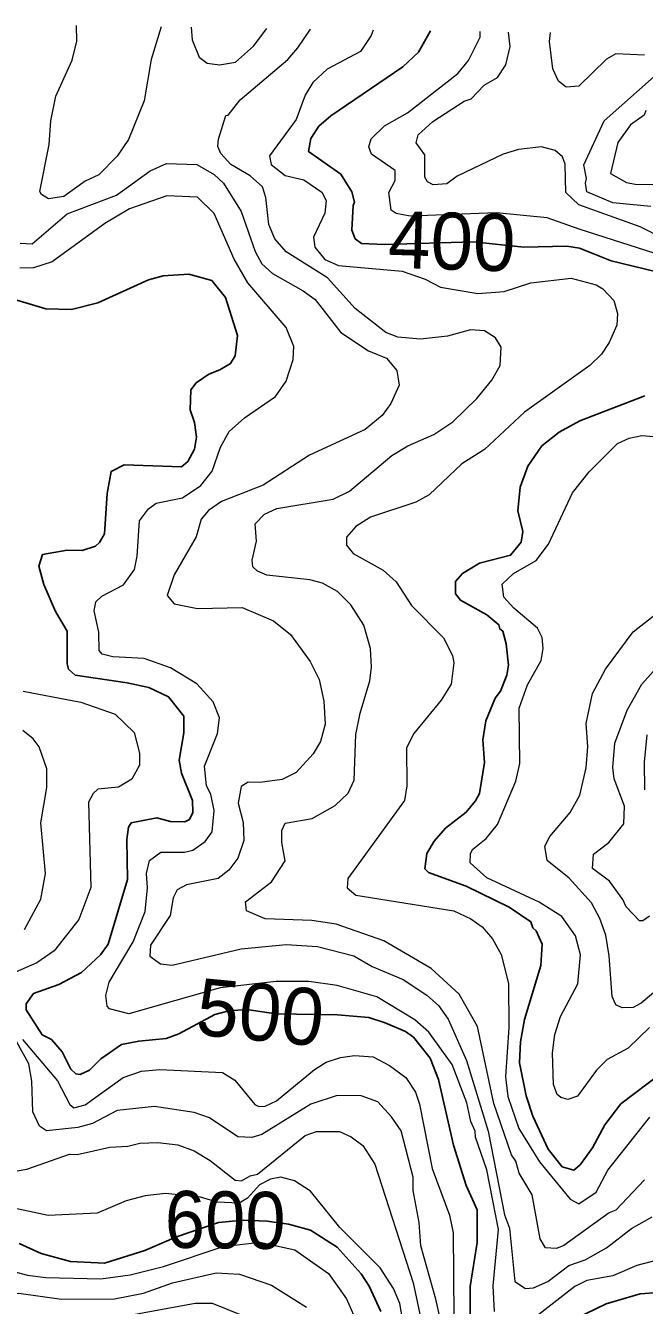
# Model space of a CAD drawing. Extents: x 673.3 to 698.5, y 6984.3 to 7012.3.
# Drawn here: x 685.241 to 686.11, y 7010.354 to 7012.152 of the extents above; entities that cross this region are included whole.
import ezdxf
from ezdxf.enums import TextEntityAlignment as Align

# ---------------------------------------------------------------- set-up
doc = ezdxf.new("R2010")
doc.units = 0
doc.header["$LTSCALE"] = 0.032
doc.layers.add('1', color=7, linetype='Continuous', lineweight=25)
doc.layers.add('2', color=7, linetype='Continuous', lineweight=13)
doc.layers.add('61', color=7, linetype='Continuous')

msp = doc.modelspace()

# ---------------------------------------------------------------- linework, layer by layer
at = {"layer": '1'}
for points in [[(685.8092, 7012.1445), (685.7923, 7012.1147), (685.7703, 7012.094), (685.6691, 7012.0249), (685.6523, 7012.0104), (685.641, 7011.9932), (685.638, 7011.975), (685.6832, 7011.9434), (685.6987, 7011.9183), (685.7026, 7011.904), (685.7004, 7011.8993), (685.6988, 7011.8647), (685.7036, 7011.8525), (685.7124, 7011.846), (685.7448, 7011.8443), (685.8696, 7011.8481), (685.9401, 7011.8405), (686.0008, 7011.8419), (686.0184, 7011.8394), (686.063, 7011.8214), (686.1229, 7011.8068)], [(685.8206, 7010.6714), (685.8088, 7010.7014), (685.7852, 7010.7306), (685.7739, 7010.7386), (685.7457, 7010.7509), (685.7226, 7010.7582), (685.6784, 7010.7621), (685.5919, 7010.7637), (685.5513, 7010.7697), (685.5262, 7010.7676), (685.5063, 7010.7624), (685.4558, 7010.7353), (685.4379, 7010.7288), (685.3995, 7010.7253), (685.3753, 7010.7204), (685.3463, 7010.7002), (685.3305, 7010.6846), (685.317, 7010.6782), (685.3109, 7010.6791), (685.304, 7010.6858), (685.2921, 7010.7101), (685.2768, 7010.7276), (685.264, 7010.7341), (685.2415, 7010.7694), (685.2413, 7010.7777), (685.2516, 7010.792), (685.2871, 7010.8049), (685.3191, 7010.8214), (685.3458, 7010.8464), (685.3566, 7010.8614), (685.3835, 7010.9525), (685.3828, 7011.0087), (685.3852, 7011.0258), (685.3889, 7011.0318), (685.4251, 7011.0387), (685.4441, 7011.0339), (685.4642, 7011.0335), (685.4707, 7011.0366), (685.4755, 7011.0465), (685.4748, 7011.0635), (685.4595, 7011.1016), (685.4561, 7011.12), (685.4626, 7011.1585), (685.463, 7011.1819), (685.4413, 7011.209), (685.4136, 7011.222), (685.3832, 7011.2286), (685.3103, 7011.2392), (685.3009, 7011.2477), (685.2989, 7011.2552), (685.2989, 7011.3012), (685.2824, 7011.329), (685.2662, 7011.3665), (685.2591, 7011.3924), (685.2645, 7011.4087), (685.2991, 7011.4149), (685.32, 7011.4143), (685.3387, 7011.4208), (685.3446, 7011.4259), (685.3512, 7011.4378), (685.355, 7011.4946), (685.3609, 7011.5256), (685.379, 7011.5348), (685.4597, 7011.5319), (685.4686, 7011.5395), (685.4779, 7011.5568), (685.4804, 7011.5736), (685.4779, 7011.5942), (685.4715, 7011.6121), (685.4725, 7011.6401), (685.4799, 7011.6498), (685.4977, 7011.6622), (685.5135, 7011.6682), (685.5281, 7011.6772), (685.535, 7011.6881), (685.5382, 7011.7164), (685.5211, 7011.7701), (685.502, 7011.7938), (685.4698, 7011.8027), (685.434, 7011.8003), (685.4131, 7011.7949), (685.3421, 7011.7626), (685.305, 7011.753), (685.2692, 7011.7539), (685.1949, 7011.7759)], [(686.1102, 7011.6319), (686.0187, 7011.5967), (685.9897, 7011.5806), (685.9654, 7011.5613), (685.9458, 7011.533), (685.9349, 7011.5033), (685.9317, 7011.4701), (685.9389, 7011.4411), (685.9363, 7011.4263), (685.9217, 7011.4078), (685.878, 7011.3968), (685.8541, 7011.382), (685.8445, 7011.3711), (685.8445, 7011.3536), (685.8513, 7011.3447), (685.8882, 7011.324), (685.9053, 7011.3101), (685.9065, 7011.3044), (685.9106, 7011.3011), (685.9153, 7011.2834), (685.9185, 7011.2535), (685.9162, 7011.2395), (685.9074, 7011.2169), (685.9, 7011.207), (685.8871, 7011.1753), (685.8828, 7011.1486), (685.8851, 7011.1167), (685.8778, 7011.0731), (685.8726, 7011.0628), (685.8592, 7011.0471), (685.8303, 7011.0246), (685.8143, 7011.0062), (685.8042, 7010.9888), (685.8014, 7010.9674), (685.8062, 7010.9623), (685.8591, 7010.9427), (685.9197, 7010.9133), (685.95, 7010.893), (685.9528, 7010.8842), (685.9578, 7010.8802), (685.9658, 7010.8613), (685.9643, 7010.8316), (685.9413, 7010.7554), (685.9356, 7010.7242), (685.9341, 7010.6948), (685.9433, 7010.6483), (685.9528, 7010.6199), (685.9746, 7010.5733), (685.9941, 7010.5488), (686.0106, 7010.5439), (686.0193, 7010.5516), (686.0368, 7010.5751), (686.0539, 7010.6075), (686.0764, 7010.6371), (686.1322, 7010.6795)], [(686.1295, 7010.3719), (686.1035, 7010.3702), (686.0559, 7010.3562), (685.9978, 7010.3281), (685.9688, 7010.3103), (685.9444, 7010.2845), (685.9171, 7010.2639), (685.9032, 7010.262), (685.8969, 7010.2648), (685.8886, 7010.2755), (685.8874, 7010.2825), (685.8696, 7010.3192), (685.8648, 7010.3359), (685.8648, 7010.3805), (685.8746, 7010.4424), (685.8745, 7010.4883), (685.8595, 7010.5226), (685.8414, 7010.5789), (685.8206, 7010.6714)], [(685.2317, 7010.4411), (685.2625, 7010.4268), (685.3037, 7010.4157), (685.3512, 7010.4135), (685.4078, 7010.4309), (685.4523, 7010.4502), (685.5116, 7010.4706), (685.546, 7010.4737), (685.5798, 7010.4725), (685.61, 7010.4683), (685.6406, 7010.4597), (685.6782, 7010.4358), (685.7119, 7010.3985), (685.723, 7010.3811), (685.7393, 7010.3453)]]:
    msp.add_lwpolyline(points, dxfattribs=at)
at = {"layer": '2'}
for points in [[(685.4309, 7012.1501), (685.4169, 7012.1043), (685.4069, 7012.0464), (685.385, 7011.9919), (685.3694, 7011.9686), (685.3434, 7011.9424), (685.3243, 7011.9332), (685.2942, 7011.912), (685.2729, 7011.9085), (685.263, 7011.9144), (685.2607, 7011.9187), (685.2735, 7011.9848), (685.2761, 7012.0183), (685.2832, 7012.0529), (685.3059, 7012.1034), (685.3126, 7012.1302), (685.3121, 7012.1519)], [(685.4729, 7012.1495), (685.4746, 7012.1317), (685.4843, 7012.1076), (685.4954, 7012.0993), (685.5128, 7012.0968), (685.5353, 7012.1003), (685.5607, 7012.1232), (685.5793, 7012.1479)], [(685.5252, 7012.0261), (685.5419, 7012.0475), (685.6088, 7012.1045), (685.6231, 7012.1206), (685.6405, 7012.147)], [(685.7286, 7012.1457), (685.726, 7012.1378), (685.7107, 7012.1155), (685.6639, 7012.0909), (685.644, 7012.072), (685.6331, 7012.0543), (685.6207, 7012.0199), (685.5832, 7011.9691), (685.5855, 7011.9569), (685.6053, 7011.9413), (685.6311, 7011.9354), (685.6564, 7011.9181), (685.6626, 7011.906), (685.6606, 7011.8886), (685.6451, 7011.8545), (685.6466, 7011.8406), (685.6609, 7011.8233), (685.6802, 7011.8149), (685.7695, 7011.8068), (685.8015, 7011.7956), (685.8232, 7011.7843), (685.8758, 7011.7754), (685.9125, 7011.7782), (685.9503, 7011.7904), (686.0066, 7011.797), (686.0419, 7011.7876), (686.0514, 7011.7823), (686.0665, 7011.7655), (686.0716, 7011.7476), (686.0708, 7011.7311), (686.0602, 7011.7066), (686.0494, 7011.6901), (686.0331, 7011.6745), (685.9413, 7011.6088), (685.8852, 7011.5565), (685.853, 7011.5362), (685.8071, 7011.4925), (685.7885, 7011.4824), (685.7251, 7011.4613), (685.7042, 7011.4482), (685.6914, 7011.4334), (685.6914, 7011.4218), (685.7005, 7011.4103), (685.7428, 7011.3867), (685.7611, 7011.3704), (685.7823, 7011.3372), (685.8275, 7011.2918), (685.8402, 7011.2671), (685.842, 7011.2566), (685.8384, 7011.2266), (685.8241, 7011.204), (685.786, 7011.1572), (685.7755, 7011.1371), (685.776, 7011.0838), (685.7729, 7011.0635), (685.6933, 7010.9539), (685.6922, 7010.9406), (685.7042, 7010.9302), (685.8418, 7010.9083), (685.8656, 7010.8971), (685.8817, 7010.8859), (685.8963, 7010.8689), (685.9086, 7010.8469), (685.9185, 7010.8062), (685.9194, 7010.7445), (685.9145, 7010.6751), (685.918, 7010.6473), (685.9331, 7010.6025), (685.9624, 7010.5555), (686.0051, 7010.503), (686.0177, 7010.4966), (686.0416, 7010.5131), (686.0581, 7010.544), (686.117, 7010.6184)], [(686.1249, 7011.8319), (686.0181, 7011.8657), (685.9728, 7011.8818), (685.9019, 7011.889), (685.7806, 7011.8842), (685.761, 7011.8881), (685.7539, 7011.8928), (685.7509, 7011.9176), (685.7597, 7011.9345), (685.7596, 7011.9485), (685.7265, 7011.9714), (685.7224, 7011.9818), (685.7259, 7011.9926), (685.7448, 7012.0109), (685.7771, 7012.0293), (685.8477, 7012.0845), (685.8625, 7012.1027), (685.8787, 7012.1357), (685.8787, 7012.1435)], [(686.1386, 7011.8516), (686.1037, 7011.8693), (686.0177, 7011.9002), (685.9992, 7011.9176), (685.9982, 7011.9573), (685.9944, 7011.9677), (685.9842, 7011.9762), (685.965, 7011.9817), (685.9328, 7011.9779), (685.9112, 7011.9712), (685.8464, 7011.9404), (685.832, 7011.9298), (685.8131, 7011.9282), (685.805, 7011.9323), (685.8011, 7011.9391), (685.8012, 7011.9702), (685.7891, 7011.9872), (685.7917, 7011.9983), (685.8125, 7012.017), (685.8563, 7012.0459), (685.8664, 7012.0488), (685.8845, 7012.0681), (685.9033, 7012.0791), (685.915, 7012.0968), (685.9209, 7012.1223), (685.9186, 7012.1429)], [(686.1096, 7012.1105), (686.0696, 7012.1121), (686.0562, 7012.1048), (686.0174, 7012.0668), (685.9995, 7012.0652), (685.9887, 7012.0737), (685.9812, 7012.0913), (685.9764, 7012.1295), (685.9776, 7012.142)], [(686.1184, 7011.8979), (686.065, 7011.903), (686.0288, 7011.9183), (686.0269, 7011.9307), (686.0284, 7011.9371), (686.0245, 7011.9563), (686.0531, 7012.0179), (686.1232, 7012.0805)], [(686.1097, 7010.5304), (686.0694, 7010.4878), (686.0599, 7010.4839), (685.9962, 7010.438), (685.9859, 7010.4338), (685.9707, 7010.4348), (685.9634, 7010.4476), (685.9519, 7010.5095), (685.9337, 7010.5395), (685.9291, 7010.5564), (685.9227, 7010.5653), (685.8983, 7010.6375), (685.8752, 7010.7459), (685.8495, 7010.791), (685.8101, 7010.8272), (685.7437, 7010.866), (685.6767, 7010.8897), (685.6425, 7010.8946), (685.577, 7010.8972), (685.5507, 7010.9085), (685.5495, 7010.9211), (685.5858, 7010.9489), (685.605, 7010.9784), (685.6002, 7011.0043), (685.6002, 7011.0209), (685.6052, 7011.0313), (685.6428, 7011.0382), (685.6753, 7011.0561), (685.6935, 7011.0738), (685.702, 7011.0917), (685.7043, 7011.1558), (685.7102, 7011.1861), (685.724, 7011.2313), (685.7264, 7011.2506), (685.7247, 7011.2769), (685.7156, 7011.3095), (685.6972, 7011.3383), (685.6784, 7011.3571), (685.6575, 7011.3684), (685.6395, 7011.3735), (685.5794, 7011.38), (685.5662, 7011.3856), (685.5599, 7011.3917), (685.5586, 7011.4009), (685.565, 7011.4275), (685.5628, 7011.4518), (685.5763, 7011.4653), (685.5936, 7011.4736), (685.6723, 7011.4867), (685.6956, 7011.4978), (685.7551, 7011.548), (685.7775, 7011.5615), (685.8138, 7011.5775), (685.8406, 7011.5952), (685.8743, 7011.6282), (685.8951, 7011.654), (685.9071, 7011.6743), (685.9086, 7011.7001), (685.9005, 7011.7132), (685.8848, 7011.723), (685.8654, 7011.7245), (685.8332, 7011.7156), (685.795, 7011.7116), (685.7634, 7011.7144), (685.7464, 7011.7207), (685.7035, 7011.7546), (685.6647, 7011.7974), (685.6064, 7011.8341), (685.5904, 7011.8523), (685.5823, 7011.8724), (685.5781, 7011.9105), (685.5732, 7011.9255), (685.5559, 7011.9407), (685.5286, 7011.9568), (685.5147, 7011.9722), (685.5106, 7011.982), (685.5114, 7011.9923), (685.5219, 7012.0255), (685.5252, 7012.0261)], [(686.1118, 7012.0327), (686.1091, 7012.0259), (686.0901, 7012.0125), (686.0723, 7011.9878), (686.0619, 7011.9439), (686.0842, 7011.9313), (686.0966, 7011.929), (686.148, 7011.928)], [(685.233, 7011.8463), (685.2497, 7011.8454), (685.2991, 7011.8876), (685.3682, 7011.9139), (685.4155, 7011.9478), (685.4383, 7011.958), (685.4812, 7011.9566), (685.5054, 7011.9429), (685.5185, 7011.9305), (685.5431, 7011.8907), (685.5629, 7011.8347), (685.5722, 7011.8173), (685.5873, 7011.8034), (685.6304, 7011.7793), (685.6471, 7011.767), (685.6832, 7011.7207), (685.7223, 7011.6952), (685.7474, 7011.6845), (685.7621, 7011.6672), (685.7654, 7011.6467), (685.7535, 7011.6209), (685.7412, 7011.6043), (685.7174, 7011.5844), (685.6392, 7011.5486), (685.5742, 7011.5064), (685.5157, 7011.4835), (685.4974, 7011.4706), (685.4872, 7011.4585), (685.48, 7011.4337), (685.4492, 7011.3803), (685.4396, 7011.3512), (685.4492, 7011.3396), (685.4822, 7011.3329), (685.5446, 7011.3344), (685.5885, 7011.3159), (685.6125, 7011.2967), (685.64, 7011.2587), (685.6528, 7011.2333), (685.6596, 7011.203), (685.6612, 7011.1707), (685.6545, 7011.1461), (685.6444, 7011.129), (685.6207, 7011.1026), (685.6011, 7011.0927), (685.5695, 7011.0885), (685.553, 7011.0892), (685.5434, 7011.0828), (685.5391, 7011.0594), (685.5463, 7011.0323), (685.5471, 7011.0069), (685.5385, 7010.9824), (685.5258, 7010.9653), (685.5108, 7010.9535), (685.4667, 7010.9447), (685.4532, 7010.938), (685.4479, 7010.9265), (685.4436, 7010.9018), (685.4162, 7010.8599), (685.4149, 7010.8445), (685.4302, 7010.8336), (685.4465, 7010.832), (685.5431, 7010.8547), (685.6066, 7010.8612), (685.6503, 7010.8581), (685.7014, 7010.8449), (685.7275, 7010.8302), (685.7709, 7010.8118), (685.8042, 7010.79), (685.8202, 7010.7755), (685.8342, 7010.7561), (685.8596, 7010.6979), (685.8901, 7010.5987), (685.913, 7010.4811), (685.92, 7010.4625), (685.9274, 7010.3875), (685.9426, 7010.3776), (685.9538, 7010.3784), (685.9738, 7010.3873), (686.0034, 7010.4098), (686.0266, 7010.4181), (686.0565, 7010.4347), (686.0914, 7010.4619)], [(685.4241, 7011.4812), (685.4611, 7011.4885), (685.4866, 7011.5059), (685.5025, 7011.5261), (685.5145, 7011.5597), (685.5263, 7011.5815), (685.548, 7011.6007), (685.5917, 7011.6307), (685.6063, 7011.6523), (685.6165, 7011.6829), (685.6172, 7011.7009), (685.6066, 7011.7277), (685.5525, 7011.7903), (685.5333, 7011.8239), (685.5054, 7011.8877), (685.4821, 7011.9108), (685.4389, 7011.9126), (685.3867, 7011.8947), (685.3519, 7011.8739), (685.2781, 7011.82), (685.2518, 7011.8117), (685.2325, 7011.8109)], [(685.8648, 7010.9757), (685.8655, 7010.989), (685.8686, 7010.9951), (685.8874, 7011.0101), (685.9033, 7011.0296), (685.9289, 7011.0903), (685.9348, 7011.1151), (685.9337, 7011.1931), (685.9453, 7011.2258), (685.9648, 7011.2601), (685.9674, 7011.2766), (685.9659, 7011.2923), (685.9593, 7011.3056), (685.9262, 7011.3334), (685.912, 7011.349), (685.9098, 7011.3672), (685.9258, 7011.3823), (685.9575, 7011.4006), (685.9748, 7011.4233), (686.0086, 7011.4955), (686.0322, 7011.5248), (686.0717, 7011.5649), (686.0883, 7011.5724), (686.106, 7011.5762), (686.1495, 7011.5723)], [(685.8989, 7010.3454), (685.8974, 7010.3814), (685.9047, 7010.4606), (685.8883, 7010.5443), (685.8722, 7010.5902), (685.8721, 7010.5987), (685.8657, 7010.6124), (685.8603, 7010.6386), (685.8395, 7010.6926), (685.8068, 7010.7378), (685.7872, 7010.755), (685.7338, 7010.7874), (685.678, 7010.8035), (685.6383, 7010.809), (685.5924, 7010.8092), (685.5138, 7010.8001), (685.3854, 7010.7636), (685.3586, 7010.7704), (685.355, 7010.7744), (685.3534, 7010.7891), (685.358, 7010.8082), (685.3916, 7010.8646), (685.4084, 7010.9073), (685.412, 7010.9405), (685.4104, 7010.9609), (685.4144, 7010.979), (685.4304, 7010.9907), (685.4637, 7010.9908), (685.4753, 7010.9935), (685.4929, 7011.0057), (685.5028, 7011.0193), (685.5056, 7011.049), (685.5006, 7011.0724), (685.4944, 7011.0838), (685.4919, 7011.1113), (685.5101, 7011.1573), (685.5129, 7011.1792), (685.504, 7011.2017), (685.481, 7011.2271), (685.444, 7011.2496), (685.407, 7011.2626), (685.3632, 7011.2653), (685.3481, 7011.2689), (685.3438, 7011.274), (685.3435, 7011.2998), (685.3371, 7011.3297), (685.3392, 7011.3423), (685.3475, 7011.3503), (685.3781, 7011.3663), (685.3933, 7011.3876), (685.3973, 7011.4066), (685.4006, 7011.4563), (685.4132, 7011.4731), (685.4241, 7011.4812)], [(686.1626, 7010.8268), (686.1052, 7010.7784), (686.0937, 7010.7726), (686.0783, 7010.7718), (686.0694, 7010.7761), (686.0644, 7010.7877), (686.0602, 7010.845), (686.0553, 7010.8743), (686.0471, 7010.8974), (686.0354, 7010.9193), (686.0038, 7010.9543), (685.9732, 7010.9789), (685.9699, 7010.9993), (685.9766, 7011.0129), (686.0052, 7011.0464), (686.0191, 7011.0709), (686.0277, 7011.1093), (686.03, 7011.1392), (686.0277, 7011.1714), (686.0368, 7011.2134), (686.0547, 7011.2476), (686.0938, 7011.3003), (686.122, 7011.3224)], [(686.1168, 7010.9006), (686.1075, 7010.8943), (686.1028, 7010.8944), (686.0838, 7010.9141), (686.0795, 7010.924), (686.0604, 7010.9498), (686.0369, 7010.9679), (686.0379, 7010.988), (686.0598, 7011.0042), (686.0807, 7011.0304), (686.0814, 7011.0551), (686.0669, 7011.0936), (686.0652, 7011.1096), (686.0681, 7011.1438), (686.0853, 7011.1901), (686.106, 7011.2269), (686.1305, 7011.254)], [(685.2372, 7011.2171), (685.3183, 7011.2016), (685.3663, 7011.1845), (685.393, 7011.1586), (685.4006, 7011.1297), (685.4005, 7011.113), (685.3899, 7011.0934), (685.3709, 7011.082), (685.3422, 7011.0791), (685.3356, 7011.0732), (685.3291, 7011.0609), (685.3321, 7010.9412), (685.3154, 7010.8962), (685.2808, 7010.8523), (685.2564, 7010.8353), (685.2191, 7010.8189)], [(685.2392, 7010.8819), (685.262, 7010.9246), (685.2686, 7010.9609), (685.2621, 7011.0318), (685.2702, 7011.0813), (685.2703, 7011.1077), (685.2596, 7011.1385), (685.2512, 7011.15), (685.2366, 7011.1614)], [(686.1131, 7011.1555), (686.1091, 7011.117), (686.1099, 7011.0782)], [(686.1167, 7010.7442), (686.0866, 7010.7154), (686.0573, 7010.6996), (686.0424, 7010.6845), (686.0154, 7010.6481), (686.002, 7010.6434), (685.9921, 7010.6459), (685.9872, 7010.6502), (685.982, 7010.6645), (685.9805, 7010.7089), (685.9837, 7010.7345), (685.9917, 7010.76), (686.016, 7010.8057), (686.0197, 7010.8465), (686.0129, 7010.873), (685.9934, 7010.9003), (685.9619, 7010.9203), (685.8882, 7010.9546), (685.8648, 7010.9757)], [(685.8282, 7010.3105), (685.8168, 7010.3626), (685.7956, 7010.4375), (685.7931, 7010.4704), (685.7848, 7010.5155), (685.7849, 7010.5339), (685.7678, 7010.599), (685.7546, 7010.6189), (685.7353, 7010.6398), (685.7116, 7010.6486), (685.6783, 7010.6487), (685.6411, 7010.6365), (685.5725, 7010.5942), (685.5583, 7010.5896), (685.5384, 7010.5907), (685.4989, 7010.6174), (685.4774, 7010.6248), (685.4217, 7010.6332), (685.3692, 7010.6276), (685.3346, 7010.6097), (685.3138, 7010.604), (685.2699, 7010.599), (685.2599, 7010.6057), (685.2508, 7010.626), (685.2492, 7010.6688), (685.2452, 7010.6935), (685.2107, 7010.7561)], [(685.2361, 7010.7277), (685.2855, 7010.6694), (685.3027, 7010.6361), (685.3084, 7010.6317), (685.3243, 7010.6355), (685.3776, 7010.6742), (685.4034, 7010.683), (685.4291, 7010.6855), (685.517, 7010.6813), (685.5344, 7010.6705), (685.5626, 7010.636), (685.5679, 7010.6333), (685.577, 7010.634), (685.593, 7010.6413), (685.6465, 7010.6853), (685.6627, 7010.6955), (685.6826, 7010.7023), (685.7024, 7010.7049), (685.7288, 7010.7031), (685.7516, 7010.691), (685.7744, 7010.6739), (685.7879, 7010.6535), (685.7939, 7010.6365), (685.8116, 7010.5463), (685.836, 7010.4808), (685.8411, 7010.456), (685.842, 7010.3384)], [(685.2041, 7010.539), (685.2424, 7010.5453), (685.3024, 7010.5665), (685.3128, 7010.566), (685.3588, 7010.5762), (685.3841, 7010.5777), (685.4011, 7010.5819), (685.4264, 7010.5827), (685.4543, 7010.5797), (685.4773, 7010.5709), (685.4997, 7010.5577), (685.5348, 7010.53), (685.544, 7010.5291), (685.5559, 7010.5362), (685.5661, 7010.5382), (685.633, 7010.5926), (685.649, 7010.5982), (685.6813, 7010.5982), (685.6978, 7010.5909), (685.7143, 7010.5784), (685.7309, 7010.5524), (685.7849, 7010.3857), (685.7972, 7010.3287)], [(685.7744, 7010.3078), (685.7661, 7010.3564), (685.7571, 7010.3778), (685.7385, 7010.4069), (685.6819, 7010.4636), (685.6406, 7010.5146), (685.6183, 7010.5289), (685.5992, 7010.5339), (685.5846, 7010.5313), (685.569, 7010.5232), (685.552, 7010.5047), (685.5403, 7010.4978), (685.5094, 7010.499), (685.4861, 7010.5062), (685.4372, 7010.5111), (685.4083, 7010.5079), (685.382, 7010.5009), (685.3411, 7010.4835), (685.2721, 7010.4802), (685.2108, 7010.4932)], [(686.0914, 7010.4619), (686.1207, 7010.4782)], [(685.1952, 7010.4092), (685.2431, 7010.3963), (685.2689, 7010.3931), (685.3463, 7010.3914), (685.3872, 7010.3971), (685.4343, 7010.4085), (685.5182, 7010.4366), (685.5693, 7010.4428), (685.6187, 7010.4318), (685.6659, 7010.3988), (685.6912, 7010.3632), (685.7075, 7010.3257)], [(686.1403, 7010.4207), (686.0991, 7010.4098), (686.065, 7010.3956), (686.0285, 7010.3889), (686.0117, 7010.3804), (685.953, 7010.3345)], [(685.1528, 7010.3326), (685.179, 7010.3604), (685.2015, 7010.3695), (685.231, 7010.371), (685.2912, 7010.3629), (685.3652, 7010.3632), (685.406, 7010.371), (685.4471, 7010.3856), (685.5083, 7010.3995), (685.5409, 7010.398), (685.5858, 7010.3823), (685.6349, 7010.3516)], [(685.3816, 7010.3392), (685.4785, 7010.3571), (685.5024, 7010.3571), (685.5467, 7010.3391)]]:
    msp.add_lwpolyline(points, dxfattribs=at)

# ---------------------------------------------------------------- texts
at = {"layer": '61'}
for s, rotation, p in [('400', 358.214, (685.838, 7011.8091)), ('500', 354.508, (685.5664, 7010.726))]:
    msp.add_text(s, height=0.08, rotation=rotation, dxfattribs=at).set_placement(p, align=Align.CENTER)
at = {"layer": '61', "width": 0.95}
msp.add_text('600', height=0.08, rotation=359.31, dxfattribs=at).set_placement((685.5204, 7010.4341), align=Align.CENTER)

doc.saveas('drawing.dxf')
